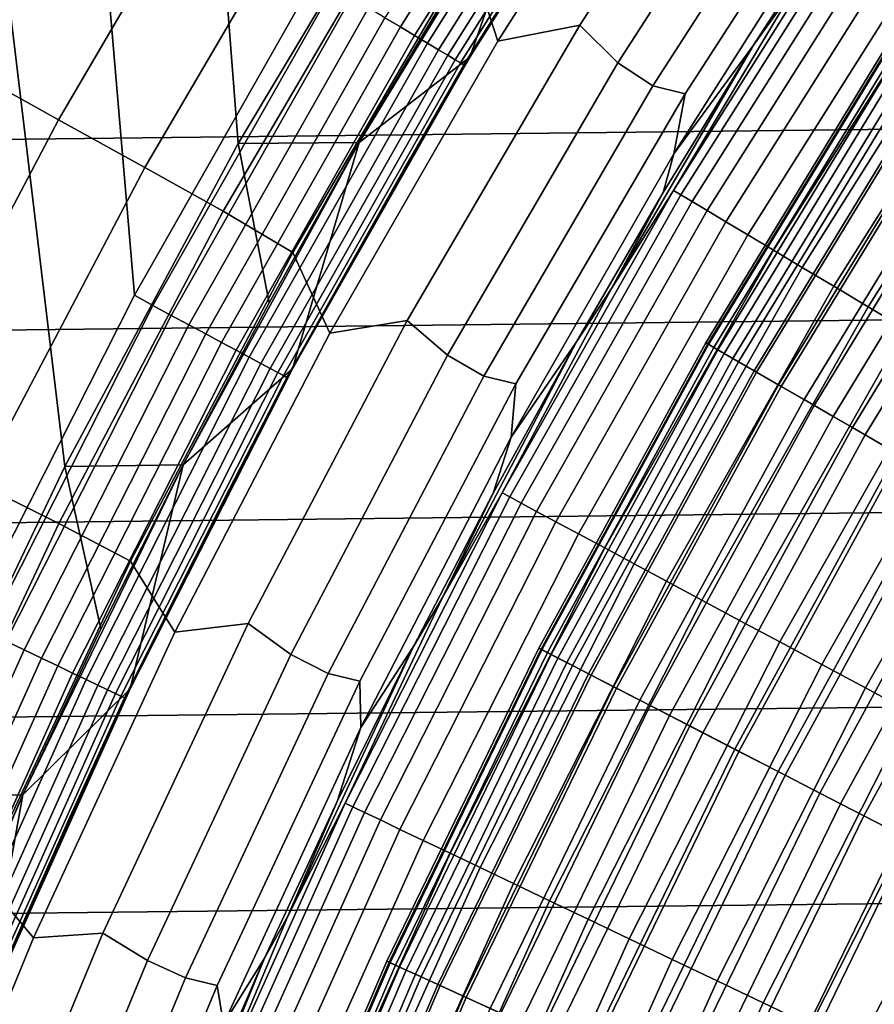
# Model space of a CAD drawing. Header units: metres. Extents: x -109 to 109, y -342 to 66.
# Tile 224 of 512: x -20.16 to -17.7, y 8.6 to 11.43. Entities that reach past the tile are written whole.
import ezdxf

# ---------------------------------------------------------------- set-up
doc = ezdxf.new("R2010")
doc.units = ezdxf.units.M
doc.layers.add('solid_K_24_62_16_000B91', color=7, linetype='CONTINUOUS')

msp = doc.modelspace()

# ---------------------------------------------------------------- linework, layer by layer
at = {"layer": 'solid_K_24_62_16_000B91'}
for points in [[(-18.98876, 11.976199, 34.599998), (-19.529417, 11.072678, 34.599998), (-19.717484, 13.5067, 34.599998), (-19.072733, 14.402808, 34.599998)], [(-19.529417, 11.072678, 34.599998), (-20.027008, 10.145025, 34.599998), (-20.320019, 12.581996, 34.599998), (-19.717484, 13.5067, 34.599998)], [(-19.306772, 11.554156, 34), (-19.382179, 13.288383, 34), (-19.975586, 12.378448, 34), (-19.827162, 10.636432, 34)], [(-20.027008, 10.145025, 34.599998), (-20.480358, 9.195507, 34.599998), (-20.879633, 11.629735, 34.599998), (-20.320019, 12.581996, 34.599998)], [(-18.783546, 11.366395, -26.058783), (-18.86659, 11.623954, -25.604593), (-18.32201, 12.464689, -25.604593), (-18.264633, 12.182765, -26.058783)], [(-19.782255, 12.197542, -23.93474), (-20.313831, 11.290082, -23.93474), (-20.602503, 11.450515, -23.561533), (-20.063374, 12.370871, -23.561533)], [(-19.827162, 10.636432, 34), (-19.975586, 12.378448, 34), (-20.526299, 11.442074, 34), (-20.303961, 9.695318, 34)], [(-18.550907, 12.316835, 34.057358), (-19.107836, 11.433775, 34.057358), (-19.063463, 11.407224, 34.088646), (-18.507828, 12.288234, 34.088646)], [(-18.507828, 12.288234, 34.088646), (-19.063463, 11.407224, 34.088646), (-19.022655, 11.382805, 34.125946), (-18.468208, 12.261929, 34.125946)], [(-18.468208, 12.261929, 34.125946), (-19.022655, 11.382805, 34.125946), (-18.986006, 11.360875, 34.168709), (-18.432629, 12.238306, 34.168709)], [(-18.432629, 12.238306, 34.168709), (-18.986006, 11.360875, 34.168709), (-18.954054, 11.341756, 34.216316), (-18.401608, 12.21771, 34.216316)], [(-18.401608, 12.21771, 34.216316), (-18.954054, 11.341756, 34.216316), (-18.927263, 11.325725, 34.268066), (-18.375599, 12.20044, 34.268066)], [(-18.014168, 12.237038, -26.524464), (-18.547787, 11.412051, -26.524464), (-18.783546, 11.366395, -26.058783), (-18.264633, 12.182765, -26.058783)], [(-18.439211, 11.303739, -26.999956), (-18.547787, 11.412051, -26.524464), (-18.014168, 12.237038, -26.524464), (-17.91342, 12.119754, -26.999956)], [(-19.52071, 12.036282, -24.327097), (-20.045258, 11.140819, -24.327097), (-20.313831, 11.290082, -23.93474), (-19.782255, 12.197542, -23.93474)], [(-18.375599, 12.20044, 34.268066), (-18.927263, 11.325725, 34.268066), (-18.906027, 11.313017, 34.323208), (-18.35498, 12.186751, 34.323208)], [(-18.864002, 11.320312, 37.75), (-18.31336, 12.191013, 37.75), (-18.507578, 11.894097, 34.5), (-18.785389, 11.450292, 34.5)], [(-18.633806, 11.97513, 37.599998), (-18.31336, 12.191013, 37.75), (-18.864002, 11.320312, 37.75)], [(-18.35498, 12.186751, 34.323208), (-18.906027, 11.313017, 34.323208), (-18.890654, 11.303819, 34.380928), (-18.340055, 12.176842, 34.380928)], [(-18.340055, 12.176842, 34.380928), (-18.890654, 11.303819, 34.380928), (-18.881371, 11.298264, 34.440392), (-18.331043, 12.170857, 34.440392)], [(-18.331043, 12.170857, 34.440392), (-18.881371, 11.298264, 34.440392), (-18.507578, 11.894097, 34.5)], [(23.530216, 12.12436, 84.926178), (-23.801601, 11.585552, 84.926178), (-24.060682, 11.040631, 84.926178), (23.801596, 11.585562, 84.926178)], [(-18.338076, 11.23835, -27.483545), (-18.439211, 11.303739, -26.999956), (-17.91342, 12.119754, -26.999956), (-17.815552, 12.04955, -27.483545)], [(-17.721348, 12.026074, -27.97349), (-18.245096, 11.215574, -27.97349), (-18.338076, 11.23835, -27.483545), (-17.815552, 12.04955, -27.483545)], [(-19.279678, 11.88767, -24.737186), (-19.79775, 11.003263, -24.737186), (-20.045258, 11.140819, -24.327097), (-19.52071, 12.036282, -24.327097)], [(-18.27812, 11.043035, -28.468019), (-18.245096, 11.215574, -27.97349), (-17.721348, 12.026074, -27.97349), (-17.775129, 11.83567, -28.468019)], [(-18.91337, 11.528527, 34.900002), (-19.182457, 11.07501, 34.900002), (-19.529417, 11.072678, 34.599998), (-18.98876, 11.976199, 34.599998)], [(-19.182421, 11.075074, 37.599998), (-18.91337, 11.528527, 34.900002), (-18.633629, 11.975408, 34.900002), (-18.633806, 11.97513, 37.599998)], [(-18.633806, 11.97513, 37.599998), (-18.864002, 11.320312, 37.75), (-19.182421, 11.075074, 37.599998)], [(-19.79775, 11.003263, -24.737186), (-19.279678, 11.88767, -24.737186), (-19.060032, 11.752242, -25.16353), (-19.572201, 10.877913, -25.16353)], [(-18.881371, 11.298264, 34.440392), (-18.785389, 11.450292, 34.5), (-18.507578, 11.894097, 34.5)], [(-18.27812, 11.043035, -28.468019), (-17.775129, 11.83567, -28.468019), (-17.779755, 11.771773, -28.956398), (-18.048876, 11.35484, -28.956398)], [(-18.278715, 10.937646, -29.41346), (-17.929531, 11.522587, -29.262819), (-17.745953, 11.782389, -29.41346)], [(-18.278715, 10.937646, -29.41346), (-17.745953, 11.782389, -29.41346), (-17.725355, 11.768712, -29.565153), (-18.257498, 10.92495, -29.565153)], [(-18.257498, 10.92495, -29.565153), (-17.725355, 11.768712, -29.565153), (-17.69405, 11.747928, -29.714186), (-18.225254, 10.905655, -29.714186)], [(-18.048876, 11.35484, -28.956398), (-17.779755, 11.771773, -28.956398), (-17.929531, 11.522587, -29.262819)], [(-19.37262, 10.759466, -25.604593), (-19.572201, 10.877913, -25.16353), (-19.060032, 11.752242, -25.16353), (-18.86659, 11.623954, -25.604593)], [(-18.225254, 10.905655, -29.714186), (-17.69405, 11.747928, -29.714186), (-17.652267, 11.720186, -29.859468), (-18.182219, 10.879903, -29.859468)], [(-18.182219, 10.879903, -29.859468), (-17.652267, 11.720186, -29.859468), (-17.600313, 11.685691, -29.999943), (-18.128702, 10.847881, -29.999943)], [(-18.128702, 10.847881, -29.999943), (-17.600313, 11.685691, -29.999943), (-17.538565, 11.644693, -30.134586), (-18.0651, 10.809822, -30.134586)], [(-19.265997, 10.52796, -26.058783), (-19.37262, 10.759466, -25.604593), (-18.86659, 11.623954, -25.604593), (-18.783546, 11.366395, -26.058783)], [(-18.0651, 10.809822, -30.134586), (-17.538565, 11.644693, -30.134586), (-17.46747, 11.59749, -30.262415), (-17.991873, 10.766004, -30.262415)], [(-17.991873, 10.766004, -30.262415), (-17.46747, 11.59749, -30.262415), (-17.387552, 11.544429, -30.382496), (-17.909555, 10.716746, -30.382496)], [(23.801596, 11.585562, 84.926178), (-24.060682, 11.040631, 84.926178), (-24.307245, 10.490058, 84.926178), (24.060677, 11.040641, 84.926178)], [(-19.774555, 10.607003, 34.003647), (-19.255648, 11.522223, 34.003647), (-19.306772, 11.554156, 34), (-19.827162, 10.636432, 34)], [(-17.909555, 10.716746, -30.382496), (-17.387552, 11.544429, -30.382496), (-17.299391, 11.485894, -30.493958), (-17.818747, 10.662408, -30.493958)], [(-19.255648, 11.522223, 34.003647), (-19.774555, 10.607003, 34.003647), (-19.722168, 10.578903, 34.014545), (-19.204634, 11.491698, 34.014545)], [(-19.182421, 11.075074, 37.599998), (-19.182457, 11.07501, 34.900002), (-18.91337, 11.528527, 34.900002)], [(-18.278715, 10.937646, -29.41346), (-18.457491, 10.656411, -29.262819), (-18.048876, 11.35484, -28.956398), (-17.929531, 11.522587, -29.262819)], [(-19.204634, 11.491698, 34.014545), (-19.722168, 10.578903, 34.014545), (-19.671322, 10.551629, 34.032536), (-19.155123, 11.462071, 34.032536)], [(-17.818747, 10.662408, -30.493958), (-17.299391, 11.485894, -30.493958), (-17.203629, 11.422313, -30.595985), (-17.72011, 10.603386, -30.595985)], [(-19.155123, 11.462071, 34.032536), (-19.671322, 10.551629, 34.032536), (-19.622761, 10.52558, 34.057358), (-19.107836, 11.433775, 34.057358)], [(-19.107836, 11.433775, 34.057358), (-19.622761, 10.52558, 34.057358), (-19.577192, 10.501139, 34.088646), (-19.063463, 11.407224, 34.088646)], [(-18.881371, 11.298264, 34.440392), (-19.052559, 11, 34.5), (-18.864002, 11.320312, 37.75), (-18.785389, 11.450292, 34.5)], [(-19.063463, 11.407224, 34.088646), (-19.577192, 10.501139, 34.088646), (-19.535284, 10.47866, 34.125946), (-19.022655, 11.382805, 34.125946)], [(-18.547787, 11.412051, -26.524464), (-19.043652, 10.563836, -26.524464), (-19.265997, 10.52796, -26.058783), (-18.783546, 11.366395, -26.058783)], [(-18.927858, 10.464952, -26.999956), (-19.043652, 10.563836, -26.524464), (-18.547787, 11.412051, -26.524464), (-18.439211, 11.303739, -26.999956)], [(-17.72011, 10.603386, -30.595985), (-17.203629, 11.422313, -30.595985), (-17.100964, 11.35415, -30.687834), (-17.614363, 10.54011, -30.687834)], [(-19.022655, 11.382805, 34.125946), (-19.535284, 10.47866, 34.125946), (-19.497648, 10.458471, 34.168709), (-18.986006, 11.360875, 34.168709)], [(-18.986006, 11.360875, 34.168709), (-19.497648, 10.458471, 34.168709), (-19.464836, 10.44087, 34.216316), (-18.954054, 11.341756, 34.216316)], [(-18.954054, 11.341756, 34.216316), (-19.464836, 10.44087, 34.216316), (-19.437323, 10.426113, 34.268066), (-18.927263, 11.325725, 34.268066)], [(-18.308222, 10.931757, -28.956398), (-18.048876, 11.35484, -28.956398), (-18.457491, 10.656411, -29.262819)], [(-18.27812, 11.043035, -28.468019), (-18.048876, 11.35484, -28.956398), (-18.308222, 10.931757, -28.956398)], [(-18.186535, 10.499999, -33), (-17.666325, 11.353456, -33), (-17.666325, 11.353457, -63), (-18.186533, 10.5, -63)], [(-18.180618, 10.496585, -32.834843), (-17.660578, 11.349764, -32.834843), (-17.666325, 11.353456, -33), (-18.186535, 10.499999, -33)], [(-17.658091, 11.348166, -63.279659), (-18.178057, 10.495106, -63.279659), (-18.186533, 10.5, -63), (-17.666325, 11.353457, -63)], [(-18.162888, 10.486348, -32.670647), (-17.643354, 11.338696, -32.670647), (-17.660578, 11.349764, -32.834843), (-18.180618, 10.496585, -32.834843)], [(-18.178057, 10.495106, -63.279659), (-17.658091, 11.348166, -63.279659), (-17.632719, 11.331861, -63.563889), (-18.151939, 10.480027, -63.563889)], [(-18.927263, 11.325725, 34.268066), (-19.437323, 10.426113, 34.268066), (-19.415514, 10.414414, 34.323208), (-18.906027, 11.313017, 34.323208)], [(-18.906027, 11.313017, 34.323208), (-19.415514, 10.414414, 34.323208), (-19.399727, 10.405947, 34.380928), (-18.890654, 11.303819, 34.380928)], [(-19.373276, 10.424786, 37.75), (-18.864002, 11.320312, 37.75), (-19.052559, 11, 34.5), (-19.308937, 10.543478, 34.5)], [(-19.182421, 11.075074, 37.599998), (-18.864002, 11.320312, 37.75), (-19.373276, 10.424786, 37.75)], [(-18.133463, 10.469359, -32.508709), (-17.614771, 11.320327, -32.508709), (-17.643354, 11.338696, -32.670647), (-18.162888, 10.486348, -32.670647)], [(-18.151939, 10.480027, -63.563889), (-17.632719, 11.331861, -63.563889), (-17.59034, 11.304625, -63.845238), (-18.108311, 10.454839, -63.845238)], [(-18.092546, 10.445737, -32.350132), (-17.575026, 11.294784, -32.350132), (-17.614771, 11.320327, -32.508709), (-18.133463, 10.469359, -32.508709)], [(-20.045258, 11.140819, -24.327097), (-20.528755, 10.222542, -24.327097), (-20.803806, 10.359502, -23.93474), (-20.313831, 11.290082, -23.93474)], [(-18.890654, 11.303819, 34.380928), (-19.399727, 10.405947, 34.380928), (-19.390194, 10.400833, 34.440392), (-18.881371, 11.298264, 34.440392)], [(-18.881371, 11.298264, 34.440392), (-19.390194, 10.400833, 34.440392), (-19.052559, 11, 34.5)], [(-18.82369, 10.404529, -27.483545), (-18.927858, 10.464952, -26.999956), (-18.439211, 11.303739, -26.999956), (-18.338076, 11.23835, -27.483545)], [(-18.108311, 10.454839, -63.845238), (-17.59034, 11.304625, -63.845238), (-17.531166, 11.266596, -64.122269), (-18.047396, 10.419668, -64.122269)], [(-18.040419, 10.415641, -32.196003), (-17.524389, 11.26224, -32.196003), (-17.575026, 11.294784, -32.350132), (-18.092546, 10.445737, -32.350132)], [(-18.047396, 10.419668, -64.122269), (-17.531166, 11.266596, -64.122269), (-17.4555, 11.217969, -64.393578), (-17.969501, 10.374697, -64.393578)], [(-17.977434, 10.379277, -32.047379), (-17.463207, 11.222921, -32.047379), (-17.524389, 11.26224, -32.196003), (-18.040419, 10.415641, -32.196003)], [(-18.245096, 11.215574, -27.97349), (-18.731802, 10.382303, -27.97349), (-18.82369, 10.404529, -27.483545), (-18.338076, 11.23835, -27.483545)], [(-18.74579, 10.22906, -28.468019), (-18.731802, 10.382303, -27.97349), (-18.245096, 11.215574, -27.97349), (-18.27812, 11.043035, -28.468019)], [(-17.904028, 10.336895, -31.905273), (-17.391899, 11.177094, -31.905273), (-17.463207, 11.222921, -32.047379), (-17.977434, 10.379277, -32.047379)], [(-17.969501, 10.374697, -64.393578), (-17.4555, 11.217969, -64.393578), (-17.363729, 11.158992, -64.657761), (-17.875029, 10.320153, -64.657761)], [(-17.820698, 10.288785, -31.770662), (-17.310953, 11.125074, -31.770662), (-17.391899, 11.177094, -31.905273), (-17.904028, 10.336895, -31.905273)], [(-17.875029, 10.320153, -64.657761), (-17.363729, 11.158992, -64.657761), (-17.256323, 11.089965, -64.913483), (-17.76446, 10.256315, -64.913483)], [(-19.79775, 11.003263, -24.737186), (-20.275278, 10.096326, -24.737186), (-20.528755, 10.222542, -24.327097), (-20.045258, 11.140819, -24.327097)], [(-17.728018, 10.235276, -31.644464), (-17.220924, 11.067216, -31.644464), (-17.310953, 11.125074, -31.770662), (-17.820698, 10.288785, -31.770662)], [(-17.76446, 10.256315, -64.913483), (-17.256323, 11.089965, -64.913483), (-17.133827, 11.011242, -65.159439), (-17.638357, 10.18351, -65.159439)], [(-19.440702, 10.615159, 34.900002), (-19.687799, 10.149535, 34.900002), (-20.027008, 10.145025, 34.599998), (-19.529417, 11.072678, 34.599998)], [(-19.182421, 11.075074, 37.599998), (-19.373276, 10.424786, 37.75), (-19.687731, 10.149668, 37.599998)], [(-19.182421, 11.075074, 37.599998), (-19.687731, 10.149668, 37.599998), (-19.440702, 10.615159, 34.900002), (-19.182457, 11.07501, 34.900002)], [(-19.440702, 10.615159, 34.900002), (-19.529417, 11.072678, 34.599998), (-19.182457, 11.07501, 34.900002)], [(-17.626619, 10.176734, -31.527544), (-17.122427, 11.003916, -31.527544), (-17.220924, 11.067216, -31.644464), (-17.728018, 10.235276, -31.644464)], [(24.060677, 11.040641, 84.926178), (-24.307245, 10.490058, 84.926178), (-24.541252, 9.933911, 84.926178), (24.30724, 10.490067, 84.926178)], [(-18.74579, 10.22906, -28.468019), (-18.27812, 11.043035, -28.468019), (-18.308222, 10.931757, -28.956398), (-18.557653, 10.502754, -28.956398)], [(-20.275278, 10.096326, -24.737186), (-19.79775, 11.003263, -24.737186), (-19.572201, 10.877913, -25.16353), (-20.044291, 9.981307, -25.16353)], [(-19.390194, 10.400833, 34.440392), (-19.308937, 10.543478, 34.5), (-19.052559, 11, 34.5)], [(-18.771297, 10.068859, -29.41346), (-18.457491, 10.656411, -29.262819), (-18.278715, 10.937646, -29.41346)], [(-18.771297, 10.068859, -29.41346), (-18.278715, 10.937646, -29.41346), (-18.257498, 10.92495, -29.565153), (-18.749508, 10.057172, -29.565153)], [(-18.749508, 10.057172, -29.565153), (-18.257498, 10.92495, -29.565153), (-18.225254, 10.905655, -29.714186), (-18.716396, 10.03941, -29.714186)], [(-18.557653, 10.502754, -28.956398), (-18.308222, 10.931757, -28.956398), (-18.457491, 10.656411, -29.262819)], [(-18.716396, 10.03941, -29.714186), (-18.225254, 10.905655, -29.714186), (-18.182219, 10.879903, -29.859468), (-18.672199, 10.015703, -29.859468)], [(-19.839066, 9.872993, -25.604593), (-20.044291, 9.981307, -25.16353), (-19.572201, 10.877913, -25.16353), (-19.37262, 10.759466, -25.604593)], [(-18.672199, 10.015703, -29.859468), (-18.182219, 10.879903, -29.859468), (-18.128702, 10.847881, -29.999943), (-18.617243, 9.986224, -29.999943)], [(-18.617243, 9.986224, -29.999943), (-18.128702, 10.847881, -29.999943), (-18.0651, 10.809822, -30.134586), (-18.551926, 9.951189, -30.134586)], [(-18.551926, 9.951189, -30.134586), (-18.0651, 10.809822, -30.134586), (-17.991873, 10.766004, -30.262415), (-18.476725, 9.910851, -30.262415)], [(-19.711046, 9.669086, -26.058783), (-19.839066, 9.872993, -25.604593), (-19.37262, 10.759466, -25.604593), (-19.265997, 10.52796, -26.058783)], [(-18.476725, 9.910851, -30.262415), (-17.991873, 10.766004, -30.262415), (-17.909555, 10.716746, -30.382496), (-18.392189, 9.865506, -30.382496)], [(-18.392189, 9.865506, -30.382496), (-17.909555, 10.716746, -30.382496), (-17.818747, 10.662408, -30.493958), (-18.298933, 9.815484, -30.493958)], [(-18.298933, 9.815484, -30.493958), (-17.818747, 10.662408, -30.493958), (-17.72011, 10.603386, -30.595985), (-18.197638, 9.76115, -30.595985)], [(-20.249994, 9.668467, 34.003647), (-19.774555, 10.607003, 34.003647), (-19.827162, 10.636432, 34), (-20.303961, 9.695318, 34)], [(-18.771297, 10.068859, -29.41346), (-18.943638, 9.766097, -29.262819), (-18.557653, 10.502754, -28.956398), (-18.457491, 10.656411, -29.262819)], [(-19.774555, 10.607003, 34.003647), (-20.249994, 9.668467, 34.003647), (-20.196348, 9.642853, 34.014545), (-19.722168, 10.578903, 34.014545)], [(-19.687731, 10.149668, 37.599998), (-19.687799, 10.149535, 34.900002), (-19.440702, 10.615159, 34.900002)], [(-19.722168, 10.578903, 34.014545), (-20.196348, 9.642853, 34.014545), (-20.144279, 9.617992, 34.032536), (-19.671322, 10.551629, 34.032536)], [(-18.197638, 9.76115, -30.595985), (-17.72011, 10.603386, -30.595985), (-17.614363, 10.54011, -30.687834), (-18.089043, 9.7029, -30.687834)], [(-19.671322, 10.551629, 34.032536), (-20.144279, 9.617992, 34.032536), (-20.094551, 9.594249, 34.057358), (-19.622761, 10.52558, 34.057358)], [(-19.043652, 10.563836, -26.524464), (-19.500753, 9.694118, -26.524464), (-19.711046, 9.669086, -26.058783), (-19.265997, 10.52796, -26.058783)], [(-19.378374, 9.605083, -26.999956), (-19.500753, 9.694118, -26.524464), (-19.043652, 10.563836, -26.524464), (-18.927858, 10.464952, -26.999956)], [(-19.622761, 10.52558, 34.057358), (-20.094551, 9.594249, 34.057358), (-20.047888, 9.571969, 34.088646), (-19.577192, 10.501139, 34.088646)], [(-19.390194, 10.400833, 34.440392), (-19.55438, 10.080983, 34.5), (-19.373276, 10.424786, 37.75), (-19.308937, 10.543478, 34.5)], [(-18.089043, 9.7029, -30.687834), (-17.614363, 10.54011, -30.687834), (-17.502279, 10.473041, -30.768835), (-17.973936, 9.641158, -30.768835)], [(-19.577192, 10.501139, 34.088646), (-20.047888, 9.571969, 34.088646), (-20.004972, 9.551479, 34.125946), (-19.535284, 10.47866, 34.125946)], [(-18.797033, 10.068062, -28.956398), (-18.557653, 10.502754, -28.956398), (-18.943638, 9.766097, -29.262819)], [(-18.74579, 10.22906, -28.468019), (-18.557653, 10.502754, -28.956398), (-18.797033, 10.068062, -28.956398)], [(-18.665545, 9.622756, -33), (-18.186535, 10.499999, -33), (-18.186533, 10.5, -63), (-18.665545, 9.622757, -63)], [(-18.178057, 10.495106, -63.279659), (-18.656845, 9.618272, -63.279659), (-18.665545, 9.622757, -63), (-18.186533, 10.5, -63)], [(-18.659473, 9.619627, -32.834843), (-18.180618, 10.496585, -32.834843), (-18.186535, 10.499999, -33), (-18.665545, 9.622756, -33)], [(-18.641275, 9.610246, -32.670647), (-18.162888, 10.486348, -32.670647), (-18.180618, 10.496585, -32.834843), (-18.659473, 9.619627, -32.834843)], [(-18.656845, 9.618272, -63.279659), (-18.178057, 10.495106, -63.279659), (-18.151939, 10.480027, -63.563889), (-18.630039, 9.604453, -63.563889)], [(24.30724, 10.490067, 84.926178), (-24.541252, 9.933911, 84.926178), (-24.762497, 9.372688, 84.926178), (24.541248, 9.933921, 84.926178)], [(-19.535284, 10.47866, 34.125946), (-20.004972, 9.551479, 34.125946), (-19.966431, 9.533077, 34.168709), (-19.497648, 10.458471, 34.168709)], [(-19.271418, 9.549766, -27.483545), (-19.378374, 9.605083, -26.999956), (-18.927858, 10.464952, -26.999956), (-18.82369, 10.404529, -27.483545)], [(-18.611076, 9.594677, -32.508709), (-18.133463, 10.469359, -32.508709), (-18.162888, 10.486348, -32.670647), (-18.641275, 9.610246, -32.670647)], [(-18.630039, 9.604453, -63.563889), (-18.151939, 10.480027, -63.563889), (-18.108311, 10.454839, -63.845238), (-18.585262, 9.581368, -63.845238)], [(-18.569082, 9.573028, -32.350132), (-18.092546, 10.445737, -32.350132), (-18.133463, 10.469359, -32.508709), (-18.611076, 9.594677, -32.508709)], [(-17.973936, 9.641158, -30.768835), (-17.502279, 10.473041, -30.768835), (-17.384674, 10.402667, -30.8384), (-17.853163, 9.576375, -30.8384)], [(-19.497648, 10.458471, 34.168709), (-19.966431, 9.533077, 34.168709), (-19.932829, 9.517034, 34.216316), (-19.464836, 10.44087, 34.216316)], [(-19.464836, 10.44087, 34.216316), (-19.932829, 9.517034, 34.216316), (-19.904655, 9.503582, 34.268066), (-19.437323, 10.426113, 34.268066)], [(-18.585262, 9.581368, -63.845238), (-18.108311, 10.454839, -63.845238), (-18.047396, 10.419668, -64.122269), (-18.522741, 9.549137, -64.122269)], [(-18.515581, 9.545445, -32.196003), (-18.040419, 10.415641, -32.196003), (-18.092546, 10.445737, -32.350132), (-18.569082, 9.573028, -32.350132)], [(-19.437323, 10.426113, 34.268066), (-19.904655, 9.503582, 34.268066), (-19.882322, 9.492919, 34.323208), (-19.415514, 10.414414, 34.323208)], [(-19.415514, 10.414414, 34.323208), (-19.882322, 9.492919, 34.323208), (-19.866156, 9.4852, 34.380928), (-19.399727, 10.405947, 34.380928)], [(-19.840069, 9.5064, 37.75), (-19.373276, 10.424786, 37.75), (-19.55438, 10.080983, 34.5), (-19.788746, 9.61278, 34.5)], [(-19.687731, 10.149668, 37.599998), (-19.373276, 10.424786, 37.75), (-19.840069, 9.5064, 37.75)], [(-18.522741, 9.549137, -64.122269), (-18.047396, 10.419668, -64.122269), (-17.969501, 10.374697, -64.393578), (-18.442797, 9.507922, -64.393578)], [(-18.450939, 9.51212, -32.047379), (-17.977434, 10.379277, -32.047379), (-18.040419, 10.415641, -32.196003), (-18.515581, 9.545445, -32.196003)], [(-19.399727, 10.405947, 34.380928), (-19.866156, 9.4852, 34.380928), (-19.856392, 9.480538, 34.440392), (-19.390194, 10.400833, 34.440392)], [(-19.390194, 10.400833, 34.440392), (-19.856392, 9.480538, 34.440392), (-19.55438, 10.080983, 34.5)], [(-18.731802, 10.382303, -27.97349), (-19.180477, 9.527954, -27.97349), (-19.271418, 9.549766, -27.483545), (-18.82369, 10.404529, -27.483545)], [(-19.177235, 9.395318, -28.468019), (-19.180477, 9.527954, -27.97349), (-18.731802, 10.382303, -27.97349), (-18.74579, 10.22906, -28.468019)], [(-18.375597, 9.473279, -31.905273), (-17.904028, 10.336895, -31.905273), (-17.977434, 10.379277, -32.047379), (-18.450939, 9.51212, -32.047379)], [(-17.853163, 9.576375, -30.8384), (-17.384674, 10.402667, -30.8384), (-17.262405, 10.329504, -30.896017), (-17.727598, 9.509023, -30.896017)], [(-18.442797, 9.507922, -64.393578), (-17.969501, 10.374697, -64.393578), (-17.875029, 10.320153, -64.657761), (-18.345835, 9.457935, -64.657761)], [(-18.290073, 9.429189, -31.770662), (-17.820698, 10.288785, -31.770662), (-17.904028, 10.336895, -31.905273), (-18.375597, 9.473279, -31.905273)], [(-17.727598, 9.509023, -30.896017), (-17.262405, 10.329504, -30.896017), (-17.136364, 10.254084, -30.941269), (-17.598162, 9.439592, -30.941269)], [(-18.345835, 9.457935, -64.657761), (-17.875029, 10.320153, -64.657761), (-17.76446, 10.256315, -64.913483), (-18.232353, 9.399431, -64.913483)], [(-18.194952, 9.38015, -31.644464), (-17.728018, 10.235276, -31.644464), (-17.820698, 10.288785, -31.770662), (-18.290073, 9.429189, -31.770662)], [(-18.232353, 9.399431, -64.913483), (-17.76446, 10.256315, -64.913483), (-17.638357, 10.18351, -65.159439), (-18.10293, 9.332708, -65.159439)], [(-19.177235, 9.395318, -28.468019), (-18.74579, 10.22906, -28.468019), (-18.797033, 10.068062, -28.956398), (-19.026232, 9.627917, -28.956398)], [(-18.090883, 9.326499, -31.527544), (-17.626619, 10.176734, -31.527544), (-17.728018, 10.235276, -31.644464), (-18.194952, 9.38015, -31.644464)], [(-18.10293, 9.332708, -65.159439), (-17.638357, 10.18351, -65.159439), (-17.497366, 10.102109, -65.394363), (-17.958225, 9.258108, -65.394363)], [(-17.978582, 9.268603, -31.420704), (-17.5172, 10.11356, -31.420704), (-17.626619, 10.176734, -31.527544), (-18.090883, 9.326499, -31.527544)], [(-19.923679, 9.678302, 34.900002), (-20.148285, 9.201584, 34.900002), (-20.480358, 9.195507, 34.599998), (-20.027008, 10.145025, 34.599998)], [(-19.687731, 10.149668, 37.599998), (-19.840069, 9.5064, 37.75), (-20.148331, 9.201481, 37.599998)], [(-19.687731, 10.149668, 37.599998), (-20.148331, 9.201481, 37.599998), (-19.923679, 9.678302, 34.900002), (-19.687799, 10.149535, 34.900002)], [(-19.923679, 9.678302, 34.900002), (-20.027008, 10.145025, 34.599998), (-19.687799, 10.149535, 34.900002)], [(-20.711287, 9.168713, -24.737186), (-20.275278, 10.096326, -24.737186), (-20.044291, 9.981307, -25.16353), (-20.475332, 9.064262, -25.16353)], [(-17.858814, 9.206859, -31.324673), (-17.400505, 10.046186, -31.324673), (-17.5172, 10.11356, -31.420704), (-17.978582, 9.268603, -31.420704)], [(-17.958225, 9.258108, -65.394363), (-17.497366, 10.102109, -65.394363), (-17.342207, 10.012527, -65.617065), (-17.798979, 9.176011, -65.617065)], [(-19.856392, 9.480538, 34.440392), (-19.788746, 9.61278, 34.5), (-19.55438, 10.080983, 34.5)], [(-19.222616, 9.177939, -29.41346), (-18.943638, 9.766097, -29.262819), (-18.771297, 10.068859, -29.41346)], [(-19.222616, 9.177939, -29.41346), (-18.771297, 10.068859, -29.41346), (-18.749508, 10.057172, -29.565153), (-19.200304, 9.167286, -29.565153)], [(-19.026232, 9.627917, -28.956398), (-18.797033, 10.068062, -28.956398), (-18.943638, 9.766097, -29.262819)], [(-19.200304, 9.167286, -29.565153), (-18.749508, 10.057172, -29.565153), (-18.716396, 10.03941, -29.714186), (-19.166393, 9.151095, -29.714186)], [(-19.166393, 9.151095, -29.714186), (-18.716396, 10.03941, -29.714186), (-18.672199, 10.015703, -29.859468), (-19.121136, 9.129487, -29.859468)], [(-17.732399, 9.141687, -31.240108), (-17.277336, 9.975075, -31.240108), (-17.400505, 10.046186, -31.324673), (-17.858814, 9.206859, -31.324673)], [(-19.121136, 9.129487, -29.859468), (-18.672199, 10.015703, -29.859468), (-18.617243, 9.986224, -29.999943), (-19.064857, 9.102616, -29.999943)], [(-17.798979, 9.176011, -65.617065), (-17.342207, 10.012527, -65.617065), (-17.17367, 9.915223, -65.826408), (-17.626003, 9.086836, -65.826408)], [(-19.064857, 9.102616, -29.999943), (-18.617243, 9.986224, -29.999943), (-18.551926, 9.951189, -30.134586), (-18.997969, 9.070681, -30.134586)], [(-20.264973, 8.966347, -25.604593), (-20.475332, 9.064262, -25.16353), (-20.044291, 9.981307, -25.16353), (-19.839066, 9.872993, -25.604593)], [(-17.600206, 9.073537, -31.167591), (-17.148535, 9.900711, -31.167591), (-17.277336, 9.975075, -31.240108), (-17.732399, 9.141687, -31.240108)], [(24.541248, 9.933921, 84.926178), (-24.762497, 9.372688, 84.926178), (-24.970949, 8.806462, 84.926178), (24.762493, 9.372699, 84.926178)], [(-18.997969, 9.070681, -30.134586), (-18.551926, 9.951189, -30.134586), (-18.476725, 9.910851, -30.262415), (-18.920961, 9.033913, -30.262415)], [(-18.920961, 9.033913, -30.262415), (-18.476725, 9.910851, -30.262415), (-18.392189, 9.865506, -30.382496), (-18.834393, 8.992579, -30.382496)], [(-20.11783, 8.791444, -26.058783), (-20.264973, 8.966347, -25.604593), (-19.839066, 9.872993, -25.604593), (-19.711046, 9.669086, -26.058783)], [(-18.834393, 8.992579, -30.382496), (-18.392189, 9.865506, -30.382496), (-18.298933, 9.815484, -30.493958), (-18.738894, 8.946983, -30.493958)], [(-18.738894, 8.946983, -30.493958), (-18.298933, 9.815484, -30.493958), (-18.197638, 9.76115, -30.595985), (-18.635164, 8.897457, -30.595985)], [(-19.222616, 9.177939, -29.41346), (-19.386871, 8.853662, -29.262819), (-19.026232, 9.627917, -28.956398), (-18.943638, 9.766097, -29.262819)], [(-18.635164, 8.897457, -30.595985), (-18.197638, 9.76115, -30.595985), (-18.089043, 9.7029, -30.687834), (-18.523956, 8.84436, -30.687834)], [(-18.523956, 8.84436, -30.687834), (-18.089043, 9.7029, -30.687834), (-17.973936, 9.641158, -30.768835), (-18.406084, 8.788082, -30.768835)], [(-20.148331, 9.201481, 37.599998), (-20.148285, 9.201584, 34.900002), (-19.923679, 9.678302, 34.900002)], [(-19.500753, 9.694118, -26.524464), (-19.918161, 8.804667, -26.524464), (-20.11783, 8.791444, -26.058783), (-19.711046, 9.669086, -26.058783)], [(-19.789854, 8.725864, -26.999956), (-19.918161, 8.804667, -26.524464), (-19.500753, 9.694118, -26.524464), (-19.378374, 9.605083, -26.999956)], [(-20.196348, 9.642853, 34.014545), (-20.626133, 8.685606, 34.014545), (-20.572956, 8.663213, 34.032536), (-20.144279, 9.617992, 34.032536)], [(-20.144279, 9.617992, 34.032536), (-20.572956, 8.663213, 34.032536), (-20.522169, 8.641827, 34.057358), (-20.094551, 9.594249, 34.057358)], [(-19.245127, 9.182558, -28.956398), (-19.026232, 9.627917, -28.956398), (-19.386871, 8.853662, -29.262819)], [(-19.177235, 9.395318, -28.468019), (-19.026232, 9.627917, -28.956398), (-19.245127, 9.182558, -28.956398)], [(-19.102272, 8.723715, -33), (-18.665545, 9.622756, -33), (-18.665545, 9.622757, -63), (-19.102272, 8.723716, -63)], [(-18.656845, 9.618272, -63.279659), (-19.093369, 8.719649, -63.279659), (-19.102272, 8.723716, -63), (-18.665545, 9.622757, -63)], [(-19.096058, 8.720878, -32.834843), (-18.659473, 9.619627, -32.834843), (-18.665545, 9.622756, -33), (-19.102272, 8.723715, -33)], [(-19.077435, 8.712373, -32.670647), (-18.641275, 9.610246, -32.670647), (-18.659473, 9.619627, -32.834843), (-19.096058, 8.720878, -32.834843)], [(-19.093369, 8.719649, -63.279659), (-18.656845, 9.618272, -63.279659), (-18.630039, 9.604453, -63.563889), (-19.065935, 8.707121, -63.563889)], [(-18.406084, 8.788082, -30.768835), (-17.973936, 9.641158, -30.768835), (-17.853163, 9.576375, -30.8384), (-18.282406, 8.729031, -30.8384)], [(-20.094551, 9.594249, 34.057358), (-20.522169, 8.641827, 34.057358), (-20.474512, 8.621758, 34.088646), (-20.047888, 9.571969, 34.088646)], [(-19.856392, 9.480538, 34.440392), (-20.011904, 9.139131, 34.5), (-19.840069, 9.5064, 37.75), (-19.788746, 9.61278, 34.5)], [(-19.680355, 8.675781, -27.483545), (-19.789854, 8.725864, -26.999956), (-19.378374, 9.605083, -26.999956), (-19.271418, 9.549766, -27.483545)], [(-19.04653, 8.698258, -32.508709), (-18.611076, 9.594677, -32.508709), (-18.641275, 9.610246, -32.670647), (-19.077435, 8.712373, -32.670647)], [(-19.065935, 8.707121, -63.563889), (-18.630039, 9.604453, -63.563889), (-18.585262, 9.581368, -63.845238), (-19.020111, 8.686193, -63.845238)], [(-19.003553, 8.678632, -32.350132), (-18.569082, 9.573028, -32.350132), (-18.611076, 9.594677, -32.508709), (-19.04653, 8.698258, -32.508709)], [(-20.047888, 9.571969, 34.088646), (-20.474512, 8.621758, 34.088646), (-20.430683, 8.603303, 34.125946), (-20.004972, 9.551479, 34.125946)], [(-19.020111, 8.686193, -63.845238), (-18.585262, 9.581368, -63.845238), (-18.522741, 9.549137, -64.122269), (-18.956127, 8.656974, -64.122269)], [(-18.948799, 8.653626, -32.196003), (-18.515581, 9.545445, -32.196003), (-18.569082, 9.573028, -32.350132), (-19.003553, 8.678632, -32.350132)], [(-18.282406, 8.729031, -30.8384), (-17.853163, 9.576375, -30.8384), (-17.727598, 9.509023, -30.896017), (-18.153824, 8.667639, -30.896017)], [(-20.004972, 9.551479, 34.125946), (-20.430683, 8.603303, 34.125946), (-20.391323, 8.586728, 34.168709), (-19.966431, 9.533077, 34.168709)], [(-19.966431, 9.533077, 34.168709), (-20.391323, 8.586728, 34.168709), (-20.357004, 8.572277, 34.216316), (-19.932829, 9.517034, 34.216316)], [(-19.180477, 9.527954, -27.97349), (-19.590212, 8.65426, -27.97349), (-19.680355, 8.675781, -27.483545), (-19.271418, 9.549766, -27.483545)], [(-18.956127, 8.656974, -64.122269), (-18.522741, 9.549137, -64.122269), (-18.442797, 9.507922, -64.393578), (-18.874311, 8.61961, -64.393578)], [(-18.882645, 8.623415, -32.047379), (-18.450939, 9.51212, -32.047379), (-18.515581, 9.545445, -32.196003), (-18.948799, 8.653626, -32.196003)], [(-19.932829, 9.517034, 34.216316), (-20.357004, 8.572277, 34.216316), (-20.328232, 8.560161, 34.268066), (-19.904655, 9.503582, 34.268066)], [(-19.904655, 9.503582, 34.268066), (-20.328232, 8.560161, 34.268066), (-20.305424, 8.550556, 34.323208), (-19.882322, 9.492919, 34.323208)], [(-20.263357, 8.567169, 37.75), (-19.840069, 9.5064, 37.75), (-20.011904, 9.139131, 34.5), (-20.223726, 8.660305, 34.5)], [(-20.148331, 9.201481, 37.599998), (-19.840069, 9.5064, 37.75), (-20.263357, 8.567169, 37.75)], [(-19.571619, 8.543421, -28.468019), (-19.590212, 8.65426, -27.97349), (-19.180477, 9.527954, -27.97349), (-19.177235, 9.395318, -28.468019)], [(-18.80554, 8.588202, -31.905273), (-18.375597, 9.473279, -31.905273), (-18.450939, 9.51212, -32.047379), (-18.882645, 8.623415, -32.047379)], [(-18.874311, 8.61961, -64.393578), (-18.442797, 9.507922, -64.393578), (-18.345835, 9.457935, -64.657761), (-18.775082, 8.574293, -64.657761)], [(-18.153824, 8.667639, -30.896017), (-17.727598, 9.509023, -30.896017), (-17.598162, 9.439592, -30.941269), (-18.021275, 8.604352, -30.941269)], [(-19.882322, 9.492919, 34.323208), (-20.305424, 8.550556, 34.323208), (-20.288914, 8.543603, 34.380928), (-19.866156, 9.4852, 34.380928)], [(-19.866156, 9.4852, 34.380928), (-20.288914, 8.543603, 34.380928), (-20.278942, 8.539405, 34.440392), (-19.856392, 9.480538, 34.440392)], [(-19.856392, 9.480538, 34.440392), (-20.278942, 8.539405, 34.440392), (-20.011904, 9.139131, 34.5)], [(-18.718016, 8.548231, -31.770662), (-18.290073, 9.429189, -31.770662), (-18.375597, 9.473279, -31.905273), (-18.80554, 8.588202, -31.905273)], [(-18.775082, 8.574293, -64.657761), (-18.345835, 9.457935, -64.657761), (-18.232353, 9.399431, -64.913483), (-18.658945, 8.521255, -64.913483)], [(-18.620668, 8.503775, -31.644464), (-18.194952, 9.38015, -31.644464), (-18.290073, 9.429189, -31.770662), (-18.718016, 8.548231, -31.770662)], [(-18.021275, 8.604352, -30.941269), (-17.598162, 9.439592, -30.941269), (-17.465794, 9.368591, -30.973827), (-17.885723, 8.539633, -30.973827)], [(-19.571619, 8.543421, -28.468019), (-19.177235, 9.395318, -28.468019), (-19.245127, 9.182558, -28.956398), (-19.4536, 8.732226, -28.956398)], [(-18.658945, 8.521255, -64.913483), (-18.232353, 9.399431, -64.913483), (-18.10293, 9.332708, -65.159439), (-18.526493, 8.460766, -65.159439)], [(24.762493, 9.372699, 84.926178), (-24.970949, 8.806462, 84.926178), (-25.16643, 8.235711, 84.926178), (24.970947, 8.806472, 84.926178)], [(-18.514166, 8.455136, -31.527544), (-18.090883, 9.326499, -31.527544), (-18.194952, 9.38015, -31.644464), (-18.620668, 8.503775, -31.644464)], [(-17.885723, 8.539633, -30.973827), (-17.465794, 9.368591, -30.973827), (-17.331461, 9.296535, -30.993452), (-17.748161, 8.473953, -30.993452)], [(-18.526493, 8.460766, -65.159439), (-18.10293, 9.332708, -65.159439), (-17.958225, 9.258108, -65.394363), (-18.378403, 8.393135, -65.394363)], [(-18.399235, 8.402649, -31.420704), (-17.978582, 9.268603, -31.420704), (-18.090883, 9.326499, -31.527544), (-18.514166, 8.455136, -31.527544)], [(-17.748161, 8.473953, -30.993452), (-17.331461, 9.296535, -30.993452), (-17.431728, 8.770942, -31)], [(-18.276665, 8.346673, -31.324673), (-17.858814, 9.206859, -31.324673), (-17.978582, 9.268603, -31.420704), (-18.399235, 8.402649, -31.420704)], [(-18.378403, 8.393135, -65.394363), (-17.958225, 9.258108, -65.394363), (-17.798979, 9.176011, -65.617065), (-18.215431, 8.318708, -65.617065)], [(-20.563368, 8.23228, 37.599998), (-20.361513, 8.719592, 34.900002), (-20.148285, 9.201584, 34.900002), (-20.148331, 9.201481, 37.599998)], [(-20.148331, 9.201481, 37.599998), (-20.263357, 8.567169, 37.75), (-20.563368, 8.23228, 37.599998)], [(-20.361513, 8.719592, 34.900002), (-20.480358, 9.195507, 34.599998), (-20.148285, 9.201584, 34.900002)], [(-18.147295, 8.287592, -31.240108), (-17.732399, 9.141687, -31.240108), (-17.858814, 9.206859, -31.324673), (-18.276665, 8.346673, -31.324673)], [(-19.63168, 8.266844, -29.41346), (-19.386871, 8.853662, -29.262819), (-19.222616, 9.177939, -29.41346)], [(-19.63168, 8.266844, -29.41346), (-19.222616, 9.177939, -29.41346), (-19.200304, 9.167286, -29.565153), (-19.608892, 8.257249, -29.565153)], [(-19.608892, 8.257249, -29.565153), (-19.200304, 9.167286, -29.565153), (-19.166393, 9.151095, -29.714186), (-19.574261, 8.242665, -29.714186)], [(-19.4536, 8.732226, -28.956398), (-19.245127, 9.182558, -28.956398), (-19.386871, 8.853662, -29.262819)], [(-18.215431, 8.318708, -65.617065), (-17.798979, 9.176011, -65.617065), (-17.626003, 9.086836, -65.826408), (-18.038408, 8.237864, -65.826408)], [(-20.278942, 8.539405, 34.440392), (-20.223726, 8.660305, 34.5), (-20.011904, 9.139131, 34.5)], [(-19.574261, 8.242665, -29.714186), (-19.166393, 9.151095, -29.714186), (-19.121136, 9.129487, -29.859468), (-19.528038, 8.223202, -29.859468)], [(-18.012007, 8.225808, -31.167591), (-17.600206, 9.073537, -31.167591), (-17.732399, 9.141687, -31.240108), (-18.147295, 8.287592, -31.240108)], [(-19.528038, 8.223202, -29.859468), (-19.121136, 9.129487, -29.859468), (-19.064857, 9.102616, -29.999943), (-19.470562, 8.198998, -29.999943)], [(-19.470562, 8.198998, -29.999943), (-19.064857, 9.102616, -29.999943), (-18.997969, 9.070681, -30.134586), (-19.402252, 8.170233, -30.134586)], [(-18.038408, 8.237864, -65.826408), (-17.626003, 9.086836, -65.826408), (-17.440182, 8.991039, -66.021317), (-17.84824, 8.151018, -66.021317)], [(-19.402252, 8.170233, -30.134586), (-18.997969, 9.070681, -30.134586), (-18.920961, 9.033913, -30.262415), (-19.323605, 8.137115, -30.262415)], [(-17.871731, 8.161746, -31.107615), (-17.463137, 9.002872, -31.107615), (-17.600206, 9.073537, -31.167591), (-18.012007, 8.225808, -31.167591)], [(-19.323605, 8.137115, -30.262415), (-18.920961, 9.033913, -30.262415), (-18.834393, 8.992579, -30.382496), (-19.235193, 8.099885, -30.382496)], [(-17.727423, 8.095843, -31.060593), (-17.322128, 8.930178, -31.060593), (-17.463137, 9.002872, -31.107615), (-17.871731, 8.161746, -31.107615)], [(-20.485559, 7.896733, -26.058783), (-20.649473, 8.041379, -25.604593), (-20.264973, 8.966347, -25.604593), (-20.11783, 8.791444, -26.058783)], [(-19.235193, 8.099885, -30.382496), (-18.834393, 8.992579, -30.382496), (-18.738894, 8.946983, -30.493958), (-19.137663, 8.058815, -30.493958)], [(-17.84824, 8.151018, -66.021317), (-17.440182, 8.991039, -66.021317), (-17.242464, 8.889109, -66.200798), (-17.645895, 8.058611, -66.200798)], [(-19.137663, 8.058815, -30.493958), (-18.738894, 8.946983, -30.493958), (-18.635164, 8.897457, -30.595985), (-19.031725, 8.014205, -30.595985)], [(-17.580074, 8.028551, -31.026844), (-17.178148, 8.855951, -31.026844), (-17.322128, 8.930178, -31.060593), (-17.727423, 8.095843, -31.060593)], [(-19.031725, 8.014205, -30.595985), (-18.635164, 8.897457, -30.595985), (-18.523956, 8.84436, -30.687834), (-18.918152, 7.96638, -30.687834)], [(-19.63168, 8.266844, -29.41346), (-19.786184, 7.921173, -29.262819), (-19.4536, 8.732226, -28.956398), (-19.386871, 8.853662, -29.262819)], [(-18.918152, 7.96638, -30.687834), (-18.523956, 8.84436, -30.687834), (-18.406084, 8.788082, -30.768835), (-18.797771, 7.915688, -30.768835)], [(24.970947, 8.806472, 84.926178), (-25.16643, 8.235711, 84.926178), (-25.348896, 7.660576, 84.926178), (25.166428, 8.235722, 84.926178)], [(-19.918161, 8.804667, -26.524464), (-20.295025, 7.897294, -26.524464), (-20.485559, 7.896733, -26.058783), (-20.11783, 8.791444, -26.058783)], [(-20.161467, 7.829068, -26.999956), (-20.295025, 7.897294, -26.524464), (-19.918161, 8.804667, -26.524464), (-19.789854, 8.725864, -26.999956)], [(-18.797771, 7.915688, -30.768835), (-18.406084, 8.788082, -30.768835), (-18.282406, 8.729031, -30.8384), (-18.671461, 7.862499, -30.8384)], [(-17.748161, 8.473953, -30.993452), (-17.431728, 8.770942, -31), (-17.641644, 8.340676, -31)], [(-20.049681, 7.784335, -27.483545), (-20.161467, 7.829068, -26.999956), (-19.789854, 8.725864, -26.999956), (-19.680355, 8.675781, -27.483545)], [(-19.651535, 8.277164, -28.956398), (-19.4536, 8.732226, -28.956398), (-19.786184, 7.921173, -29.262819)], [(-19.571619, 8.543421, -28.468019), (-19.4536, 8.732226, -28.956398), (-19.651535, 8.277164, -28.956398)], [(-19.495728, 7.804911, -33), (-19.102272, 8.723715, -33), (-19.102272, 8.723716, -63), (-19.495726, 7.804912, -63)], [(-19.489386, 7.802373, -32.834843), (-19.096058, 8.720878, -32.834843), (-19.102272, 8.723715, -33), (-19.495728, 7.804911, -33)], [(-19.093369, 8.719649, -63.279659), (-19.486639, 7.801274, -63.279659), (-19.495726, 7.804912, -63), (-19.102272, 8.723716, -63)], [(-19.470377, 7.794764, -32.670647), (-19.077435, 8.712373, -32.670647), (-19.096058, 8.720878, -32.834843), (-19.489386, 7.802373, -32.834843)], [(-19.486639, 7.801274, -63.279659), (-19.093369, 8.719649, -63.279659), (-19.065935, 8.707121, -63.563889), (-19.458643, 7.790065, -63.563889)], [(-19.438835, 7.782136, -32.508709), (-19.04653, 8.698258, -32.508709), (-19.077435, 8.712373, -32.670647), (-19.470377, 7.794764, -32.670647)], [(-18.671461, 7.862499, -30.8384), (-18.282406, 8.729031, -30.8384), (-18.153824, 8.667639, -30.896017), (-18.540142, 7.807201, -30.896017)], [(-19.458643, 7.790065, -63.563889), (-19.065935, 8.707121, -63.563889), (-19.020111, 8.686193, -63.845238), (-19.411873, 7.771342, -63.845238)], [(-19.394974, 7.764576, -32.350132), (-19.003553, 8.678632, -32.350132), (-19.04653, 8.698258, -32.508709), (-19.438835, 7.782136, -32.508709)], [(-19.411873, 7.771342, -63.845238), (-19.020111, 8.686193, -63.845238), (-18.956127, 8.656974, -64.122269), (-19.346573, 7.745199, -64.122269)], [(-19.590212, 8.65426, -27.97349), (-19.960173, 7.762996, -27.97349), (-20.049681, 7.784335, -27.483545), (-19.680355, 8.675781, -27.483545)], [(-19.928183, 7.675013, -28.468019), (-19.960173, 7.762996, -27.97349), (-19.590212, 8.65426, -27.97349), (-19.571619, 8.543421, -28.468019)], [(-19.339092, 7.742205, -32.196003), (-18.948799, 8.653626, -32.196003), (-19.003553, 8.678632, -32.350132), (-19.394974, 7.764576, -32.350132)], [(-19.346573, 7.745199, -64.122269), (-18.956127, 8.656974, -64.122269), (-18.874311, 8.61961, -64.393578), (-19.263071, 7.711771, -64.393578)], [(-19.271576, 7.715175, -32.047379), (-18.882645, 8.623415, -32.047379), (-18.948799, 8.653626, -32.196003), (-19.339092, 7.742205, -32.196003)], [(-18.540142, 7.807201, -30.896017), (-18.153824, 8.667639, -30.896017), (-18.021275, 8.604352, -30.941269), (-18.404772, 7.750197, -30.941269)], [(-19.192884, 7.683671, -31.905273), (-18.80554, 8.588202, -31.905273), (-18.882645, 8.623415, -32.047379), (-19.271576, 7.715175, -32.047379)], [(-19.263071, 7.711771, -64.393578), (-18.874311, 8.61961, -64.393578), (-18.775082, 8.574293, -64.657761), (-19.161798, 7.671227, -64.657761)], [(-18.404772, 7.750197, -30.941269), (-18.021275, 8.604352, -30.941269), (-17.885723, 8.539633, -30.973827), (-18.266336, 7.691903, -30.973827)]]:
    msp.add_3dface(points, dxfattribs=at)

doc.saveas('drawing.dxf')
